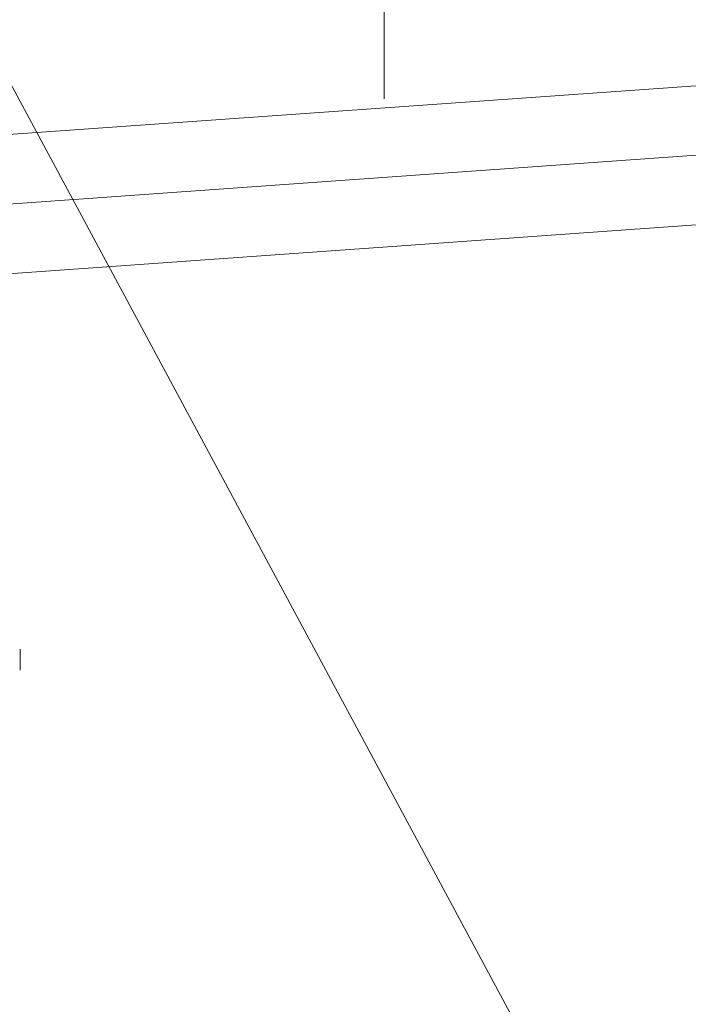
# Model space of a CAD drawing. Header units: millimetres. Extents: x -121 to 34184, y -147 to 33428.
# Tile 262 of 267: x 31486 to 31727, y 8857 to 9212. Entities that reach past the tile are written whole.
import ezdxf

# ---------------------------------------------------------------- set-up
doc = ezdxf.new("R2010")
doc.units = ezdxf.units.MM
doc.linetypes.add('ADSK_Осевая', pattern=[700, 500, -100, 0, -100])
for name, color, linetype, lineweight in [('P-PIPE-____-CNTR', 3, 'ADSK_Осевая', 20), ('P-PIPE-____-IDEN', 2, 'Continuous', 20), ('P-PIPE-____-OTLN', 3, 'Continuous', 20)]:
    doc.layers.add(name, color=color, linetype=linetype, lineweight=lineweight)

# ---------------------------------------------------------------- blocks, each defined once
blk = doc.blocks.new('ADSK_ППР_Отвод канализационный_Составной - Отвод раструбный-V39-_3D_ копия 1 копия 1')
at = {"layer": 'P-PIPE-____-OTLN', "color": 22}
blk.add_line((52627.07, 8977.42), (52627.07, 8985.05), dxfattribs=at)

msp = doc.modelspace()

# ---------------------------------------------------------------- linework, layer by layer
at = {"layer": 'P-PIPE-____-CNTR', "color": 9}
msp.add_line((31979.06, 9180.61), (31480.44, 9145.22), dxfattribs=at)
msp.add_line((31979.06, 9180.61), (31480.44, 9145.22), dxfattribs=at)
at = {"layer": 'P-PIPE-____-IDEN'}
for p, q in [((31617.37, 9183.27), (31617.37, 9711.2)), ((31473.32, 9206.32), (31726.97, 8734.67))]:
    msp.add_line(p, q, dxfattribs=at)
at = {"layer": 'P-PIPE-____-OTLN', "color": 22}
for p, q in [((31977.29, 9205.55), (31480.44, 9170.29)), ((31480.44, 9120.16), (31980.83, 9155.67))]:
    msp.add_line(p, q, dxfattribs=at)

# ---------------------------------------------------------------- block references
at = {"layer": 'P-PIPE-____-OTLN', "color": 9}
msp.add_blockref('ADSK_ППР_Отвод канализационный_Составной - Отвод раструбный-V39-_3D_ копия 1 копия 1', (-21140.83, 0), dxfattribs=at)

doc.saveas('drawing.dxf')
